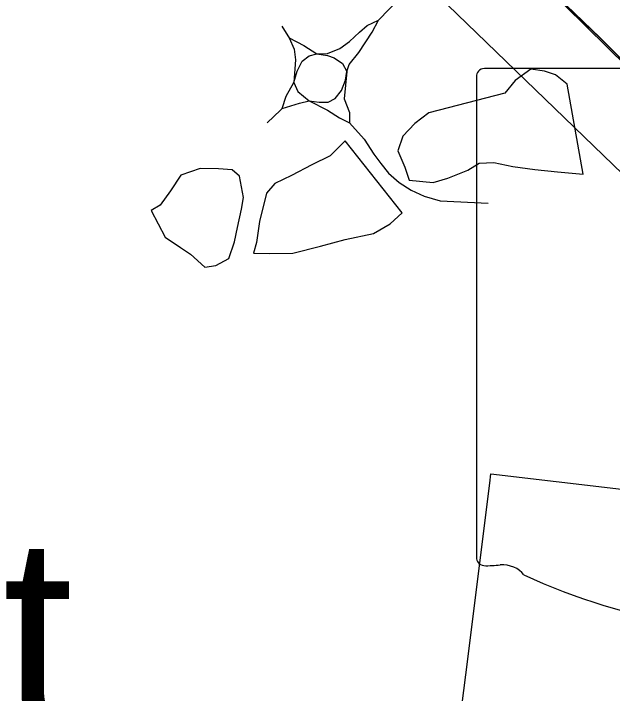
# Model space of a CAD drawing. Extents: x 0 to 39.3, y -3.9 to 22.
# Drawn here: x 3.8179 to 4.067, y 18.4787 to 18.7617 of the extents above; entities that cross this region are included whole.
import ezdxf

# ---------------------------------------------------------------- set-up
doc = ezdxf.new("R2010")
doc.units = 0
for name, color, linetype in [('GM_X_Corporation', 7, 'Continuous'), ('GM_X_Minor_Lake', 7, 'Continuous'), ('GM_X_Minor_River', 7, 'Continuous'), ('GM_X_Rail_Line', 7, 'Continuous'), ('GM_X_State_Route', 7, 'Continuous'), ('GM_X_State_Shield', 7, 'Continuous'), ('GM_X_Township_Road', 7, 'Continuous'), ('GM_X_Unincorporated_Text', 7, 'Continuous')]:
    doc.layers.add(name, color=color, linetype=linetype)

msp = doc.modelspace()

# ---------------------------------------------------------------- linework, layer by layer
at = {"layer": 'GM_X_Corporation'}
for points in [[(3.80948, 18.99739), (3.82067, 18.98804), (3.83299, 18.97589), (3.84138, 18.96764), (3.84583, 18.96288), (3.85511, 18.95466), (3.88252, 18.9274), (3.92534, 18.88569), (3.96262, 18.84841), (4.00987, 18.80258), (4.03017, 18.78234), (4.06191, 18.7517), (4.09697, 18.71664), (4.13462, 18.67973), (4.165, 18.64952), (4.18951, 18.6266), (4.23299, 18.5847), (4.28093, 18.53405), (4.3073, 18.51158), (4.32746, 18.49339), (4.35788, 18.46652), (4.3844, 18.43966), (4.43715, 18.39064)], [(4.43715, 18.39064), (4.3844, 18.43966), (4.35788, 18.46652), (4.32746, 18.49339), (4.3073, 18.51158), (4.28093, 18.53405), (4.23299, 18.5847), (4.18951, 18.6266), (4.165, 18.64952), (4.13462, 18.67973), (4.09697, 18.71664), (4.06191, 18.7517), (4.03017, 18.78234), (4.00987, 18.80258), (3.96262, 18.84841), (3.92534, 18.88569), (3.88252, 18.9274), (3.85511, 18.95466), (3.84583, 18.96288), (3.84138, 18.96764), (3.83299, 18.97589), (3.82067, 18.98804), (3.80948, 18.99739)], [(4.00341, 18.46578), (4.006, 18.48645), (4.01598, 18.56621), (4.01647, 18.57014), (4.09789, 18.56055), (4.10737, 18.55943), (4.10788, 18.55937), (4.1121, 18.55888), (4.12215, 18.55773), (4.11847, 18.5631), (4.07296, 18.62966), (4.07208, 18.66409), (4.07208, 18.6641), (4.07153, 18.68571), (4.07151, 18.68667), (4.07137, 18.69483), (3.9741, 18.78894)]]:
    msp.add_lwpolyline(points, dxfattribs=at)
at = {"layer": 'GM_X_Minor_Lake'}
for points in [[(4.05478, 18.69493), (4.0482, 18.7323), (4.04332, 18.73618), (4.03879, 18.73778), (4.0331, 18.73864), (4.02655, 18.73381), (4.02228, 18.72856), (3.99058, 18.72037), (3.9848, 18.71591), (3.97977, 18.71067), (3.97776, 18.70462), (3.98069, 18.69773), (3.9825, 18.69238)], [(3.95578, 18.70881), (3.94959, 18.70245), (3.94192, 18.69878), (3.93348, 18.69436), (3.92658, 18.69106), (3.92309, 18.68694), (3.92023, 18.67521), (3.91894, 18.66649), (3.91772, 18.66195), (3.92418, 18.66183), (3.93407, 18.66204), (3.94553, 18.66489), (3.95584, 18.66775), (3.96767, 18.67021), (3.97458, 18.67427), (3.9796, 18.67874)], [(3.9796, 18.67874), (3.95578, 18.70881)], [(3.9825, 18.69238), (3.99237, 18.69145), (3.99848, 18.69324), (4.0069, 18.69652), (4.01152, 18.69948), (4.0176, 18.69975), (4.02556, 18.6981), (4.03466, 18.6968), (4.04415, 18.69587), (4.05478, 18.69493)], [(3.89747, 18.65622), (3.90204, 18.6569), (3.90742, 18.65984), (3.90981, 18.66665), (3.91106, 18.67271), (3.91271, 18.68028), (3.91355, 18.68521), (3.9118, 18.69398), (3.90881, 18.69669), (3.90311, 18.69717), (3.89551, 18.6973), (3.88748, 18.6944)]]:
    msp.add_lwpolyline(points, dxfattribs=at)
at = {"layer": 'GM_X_Minor_River'}
msp.add_lwpolyline([(3.88748, 18.6944), (3.88319, 18.68801), (3.8789, 18.682), (3.87506, 18.67979), (3.88095, 18.66866), (3.88734, 18.66437), (3.89148, 18.66164), (3.89747, 18.65622)], dxfattribs=at)
at = {"layer": 'GM_X_Rail_Line'}
msp.add_lwpolyline([(4.18622, 18.62831), (3.82177, 18.98728), (3.47566, 19.27126), (2.74965, 19.91866), (2.55335, 20.09258), (2.23058, 20.39474), (2.18285, 20.4326), (2.12728, 20.46577), (1.9, 20.57083)], dxfattribs=at)
at = {"layer": 'GM_X_State_Route'}
msp.add_lwpolyline([(3.87573, 18.93386), (3.88276, 18.92687), (3.88451, 18.92517), (3.92557, 18.88517), (3.96285, 18.84788), (4.01011, 18.80205), (4.0304, 18.78181), (4.06214, 18.75118), (4.0972, 18.71612), (4.13485, 18.67921), (4.16524, 18.649), (4.18974, 18.62607), (4.23322, 18.58418), (4.26727, 18.54821)], dxfattribs=at)
at = {"layer": 'GM_X_State_Shield'}
for p, q in [((4.11027, 18.73892), (4.01375, 18.73892)), ((4.0105, 18.73548), (4.0105, 18.53536))]:
    msp.add_line(p, q, dxfattribs=at)
for centre, major_axis, start_param, end_param in [((4.01428, 18.73591), (0.00382, 0), 1.712693, 3.28349), ((4.01431, 18.53492), (0.00385, 0), 3.00124, 4.508301), ((4.0149, 18.5554), (0.0294, 0), 4.665946, 4.897461), ((4.02091, 18.52382), (0.0106, 0), 0.519207, 1.627899), ((4.15474, 18.70362), (0.2524, 0), 4.195997, 4.488961)]:
    msp.add_ellipse(centre, major_axis=major_axis, ratio=0.8, start_param=start_param, end_param=end_param, dxfattribs=at)
at = {"layer": 'GM_X_Township_Road'}
for p, q in [((3.96972, 18.75898), (4.01011, 18.80205)), ((3.92948, 18.75652), (3.93196, 18.75244)), ((3.92336, 18.71624), (3.92891, 18.7215))]:
    msp.add_line(p, q, dxfattribs=at)
for points in [[(3.92891, 18.7215), (3.92961, 18.72216), (3.93684, 18.72446), (3.94078, 18.72544), (3.94506, 18.72479), (3.94868, 18.72479), (3.95164, 18.72643), (3.95427, 18.72972), (3.95591, 18.73399), (3.95657, 18.73761), (3.95755, 18.74057), (3.9615, 18.7455), (3.96709, 18.75405), (3.96972, 18.75898)], [(3.92961, 18.72216), (3.93121, 18.72742), (3.93441, 18.73309), (3.93589, 18.73777), (3.93787, 18.74197), (3.94083, 18.74419), (3.94403, 18.74493), (3.94847, 18.74517), (3.95365, 18.74715), (3.9576, 18.75011), (3.96179, 18.75405), (3.96499, 18.75676), (3.96972, 18.75898)], [(3.93196, 18.75244), (3.93246, 18.75162), (3.93466, 18.7469), (3.93515, 18.74246), (3.93441, 18.73309), (3.9361, 18.72926), (3.94078, 18.72544), (3.94847, 18.7215), (3.9534, 18.71829), (3.9576, 18.71632)], [(3.93246, 18.75162), (3.93867, 18.74838), (3.94403, 18.74493), (3.94846, 18.74428), (3.9513, 18.74335), (3.95469, 18.74095), (3.95657, 18.73761), (3.95538, 18.72618), (3.9576, 18.72051), (3.9576, 18.71632)], [(3.9576, 18.71632), (3.96376, 18.70941), (3.96771, 18.70325), (3.97067, 18.6993), (3.97387, 18.69536), (3.97831, 18.69141), (3.98324, 18.68821), (3.98867, 18.68574), (3.99533, 18.68377), (4.0153, 18.68278)]]:
    msp.add_lwpolyline(points, dxfattribs=at)

# ---------------------------------------------------------------- texts
at = {"layer": 'GM_X_Unincorporated_Text'}
msp.add_text('Locust', height=0.078977, rotation=0, dxfattribs=at).set_placement((3.5314, 18.46468))

doc.saveas('drawing.dxf')
